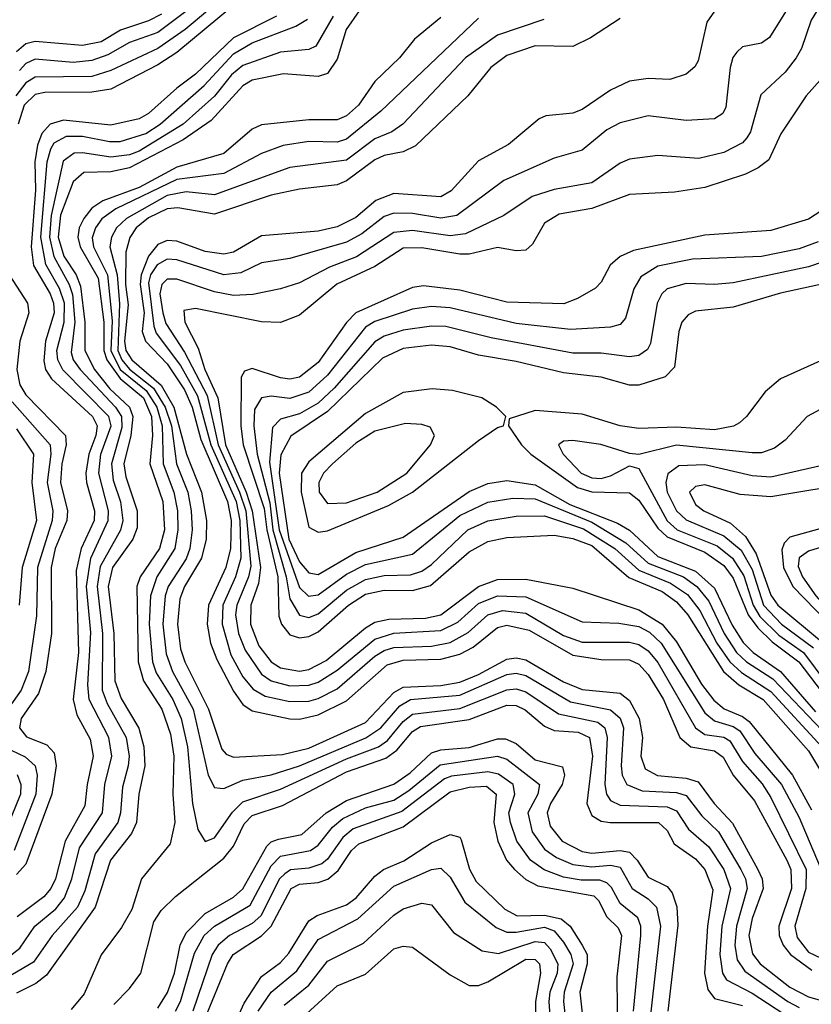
# Model space of a CAD drawing. Header units: inches. Extents: x 501365 to 657855, y 482276 to 547543.
# Tile 920 of 957: x 637777 to 639456, y 491284 to 493371. Entities that reach past the tile are written whole.
import ezdxf

# ---------------------------------------------------------------- set-up
doc = ezdxf.new("R2010")
doc.units = ezdxf.units.IN
doc.header["$MEASUREMENT"] = 0
doc.layers.add('A6439', color=7, linetype='Continuous')

msp = doc.modelspace()

# ---------------------------------------------------------------- linework, layer by layer
at = {"layer": 'A6439', "color": 5}
for points, elevation in [([(638267.4, 493492.6), (638070, 493343.6), (638010, 493322.4), (637963.7, 493296.3), (637930, 493284.3), (637890, 493280.5), (637810, 493287.1), (637790, 493278), (637776.4, 493263.6)], 3340), ([(638222.9, 493430), (638128.1, 493350), (638070, 493310.1), (637970, 493263.7), (637930, 493250.8), (637810, 493249.2), (637790, 493237.3), (637768.4, 493210)], 3360), ([(639415.2, 493410), (639367, 493333), (639350, 493321.3), (639310, 493313.6), (639297.9, 493302.1), (639289.3, 493290.7), (639283.3, 493270), (639274.1, 493185.9), (639267.8, 493172.2), (639250, 493160.8), (639190, 493157.4), (639110, 493167.3), (639050, 493152.4), (639022, 493138), (638970, 493094.9), (638910, 493077.3), (638803.5, 493030), (638703.9, 492956.1), (638670, 492950.2), (638610, 492960.2), (638570, 492960.9), (638550, 492953.8), (638502.6, 492917.4), (638470, 492899.3), (638350, 492864.8), (638290, 492855.5), (638245.6, 492834.4), (638210, 492830.2), (638110, 492862.3), (638090, 492863.6), (638068.4, 492851.6), (638054.3, 492830), (638050, 492813.2), (638061.2, 492721.2), (638066.4, 492706.4), (638118.1, 492638.1), (638153.7, 492573.7), (638182.5, 492470), (638235.8, 492350), (638243.9, 492310), (638245.8, 492230), (638234.6, 492190), (638207.9, 492130), (638206.3, 492090), (638225, 492025.1), (638250, 491978.5), (638271.9, 491951.9), (638297.5, 491937.5), (638350, 491926.3), (638390, 491926.9), (638410, 491932.1), (638450, 491953), (638530, 492022), (638550, 492034.2), (638570, 492040.6), (638650, 492043.2), (638690, 492051.2), (638728, 492072), (638770, 492109.8), (638800.9, 492119.1), (638850, 492113.4), (638930, 492066.3), (638970, 492051.5), (639070, 492051.8), (639090, 492047), (639110, 492033.4), (639130, 492008.9), (639210.3, 491870.3), (639230, 491856.5), (639270, 491850.3), (639282.6, 491842.6), (639310, 491798.6), (639351.5, 491751.5), (639370, 491722.8), (639444.6, 491570), (639443.7, 491530), (639420.9, 491450), (639425.9, 491425.9), (639450, 491394.9), (639490, 491375.9)], 3640), ([(639480.4, 493410), (639455.3, 493370), (639435, 493310), (639423.5, 493290), (639400.1, 493259.9), (639348.3, 493211.7), (639326.8, 493133.2), (639319.1, 493120.9), (639310, 493109.9), (639270, 493089.3), (639217.1, 493077.1), (639130, 493083.5), (639070, 493075.5), (639050, 493067.1), (638990, 493025.5), (638910, 493011.1), (638863.8, 492996.2), (638803.8, 492956.2), (638722.6, 492917.4), (638690, 492913.1), (638610, 492924.1), (638570, 492920.2), (638491.4, 492868.6), (638433.7, 492846.3), (638370, 492813.2), (638330, 492800.6), (638271.1, 492788.9), (638230, 492786.4), (638190, 492794.2), (638110, 492820.9), (638090, 492821.1), (638078.1, 492810), (638073.8, 492790), (638080.3, 492750), (638086.9, 492726.9), (638126.7, 492666.7), (638174.3, 492574.3), (638198.1, 492470), (638242.9, 492370), (638256.2, 492330), (638267, 492213), (638261.9, 492190), (638237.2, 492130), (638234.4, 492110), (638241, 492070), (638254.8, 492034.8), (638290, 491983.8), (638310, 491969.9), (638350, 491959.2), (638390, 491960.6), (638410, 491967.1), (638450, 491992.2), (638530, 492058.4), (638570, 492070.9), (638670, 492076.8), (638705.7, 492094.3), (638750, 492133.7), (638790, 492149.9), (638850, 492147.8), (638970, 492095.1), (639047.7, 492092.3), (639090, 492085), (639112.7, 492072.7), (639137.2, 492050), (639230, 491901.8), (639250, 491884.8), (639290, 491873.2), (639303.9, 491863.9), (639336.2, 491816.2), (639392.2, 491750), (639430, 491679.9), (639474.7, 491574.7)], 3660), ([(638496.5, 493390), (638468.9, 493350), (638450, 493287.1), (638430, 493257.1), (638410, 493250.5), (638336.6, 493256.6), (638270, 493242.9), (638250, 493230.7), (638182.8, 493157.2), (638123.8, 493116.2), (638010, 493057.1), (637970, 493048.7), (637912.6, 493047.4), (637890, 493027.4), (637863.5, 492956.5), (637858.2, 492910), (637870.2, 492870.2), (637896.7, 492830), (637906.1, 492806.1), (637915.2, 492730), (637915, 492670), (637935.3, 492630), (637968.4, 492588.4), (638010, 492550), (638016.7, 492530), (638012.9, 492490), (637998.1, 492430), (638001.9, 492401.9), (638026.2, 492330), (638025.8, 492294.2), (638016.8, 492270), (637973.7, 492210), (637964.7, 492170), (637976.6, 492070), (637978.4, 491970), (637992.1, 491932.1), (638029.5, 491869.5), (638040.4, 491830), (638042, 491790), (638029.9, 491730), (638024.9, 491670), (638013.7, 491646.3), (637969.3, 491590), (637936.9, 491490), (637834.1, 491345.9), (637811.3, 491328.7), (637770, 491307.9)], 3480), ([(638230, 493401.5), (638110, 493301.6), (638070, 493275.5), (637970, 493223.5), (637930, 493217.6), (637830, 493217.1), (637810, 493212.6), (637786.1, 493190), (637773.5, 493150)], 3380), ([(639250, 493388.8), (639234.2, 493365.8), (639216, 493284), (639208.9, 493271.1), (639190, 493255.3), (639155.8, 493244.2), (639110, 493246.5), (639070, 493240.9), (639030, 493221.4), (638970, 493180.6), (638950, 493173.2), (638892.4, 493167.6), (638878.7, 493161.3), (638813.5, 493106.5), (638750, 493072.2), (638691.6, 493008.4), (638670, 492995.5), (638570, 493002.9), (638532, 492988), (638490, 492952), (638450, 492931.8), (638410, 492922.9), (638290, 492913.1), (638230, 492878.7), (638210, 492873.8), (638170, 492879.7), (638110, 492901.9), (638090, 492903.4), (638070, 492894.3), (638050, 492869.7), (638034.6, 492830), (638032.7, 492810), (638040.8, 492750), (638036.8, 492710), (638043.8, 492690), (638090, 492641.7), (638126.4, 492586.4), (638142.7, 492550), (638161.1, 492481.1), (638217.8, 492350), (638225.7, 492310), (638224.2, 492250), (638214.3, 492210), (638177.4, 492130), (638174.8, 492090), (638181.8, 492050), (638195.3, 492015.3), (638230, 491947.8), (638250, 491919.8), (638270, 491906.3), (638350, 491889.7), (638370, 491888.9), (638410, 491898), (638470, 491927.8), (638556.5, 492003.5), (638590, 492013.8), (638670, 492015.9), (638710, 492026.4), (638738.5, 492041.5), (638790, 492083.1), (638810, 492088), (638857.3, 492077.3), (638950, 492024.3), (639010, 492014.9), (639070, 492014.2), (639090, 492005.4), (639110, 491983.6), (639142.2, 491930), (639176.8, 491850), (639200.1, 491830), (639250, 491821.3), (639268.4, 491808.4), (639290, 491770), (639335.4, 491715.4), (639403.6, 491590), (639412.5, 491570), (639413.9, 491530), (639386.9, 491450), (639387.3, 491430), (639395.6, 491410), (639411.7, 491390), (639456.9, 491356.9)], 3620), ([(637709, 491350), (637776.9, 491403.1), (637809, 491450), (637853.4, 491486.6), (637872, 491510), (637887.8, 491550), (637904.1, 491615.9), (637952.2, 491690), (637957.2, 491750), (637972.3, 491810), (637965.9, 491850), (637924.2, 491930), (637921.7, 491961.7), (637927.9, 492072.1), (637918.9, 492170), (637927.7, 492230), (637964.6, 492310), (637965, 492330), (637944.7, 492410), (637948.8, 492450), (637970.6, 492510), (637966.2, 492530), (637868.7, 492628.7), (637857.9, 492650), (637855.9, 492670), (637871.3, 492730), (637871.8, 492770), (637861.3, 492801.3), (637832.1, 492852.1), (637822, 492910), (637835, 493070), (637842.7, 493097.3), (637850, 493110.4), (637876.1, 493123.9), (637910, 493124.1), (637967.2, 493112.8), (637990, 493112.7), (638044.6, 493130), (638074.6, 493150), (638168.1, 493231.9), (638230, 493298.7), (638270, 493321.9), (638362.7, 493357.3), (638387.6, 493372.4)], 3440), ([(638441.8, 493378.2), (638404.9, 493315.1), (638390, 493308.1), (638330, 493302), (638250, 493274.2), (638226, 493254), (638190, 493208.8), (638123.4, 493150), (638030, 493092.6), (638010, 493084.5), (637970, 493079.5), (637910, 493089.2), (637892.1, 493087.9), (637868.9, 493071.1), (637843.6, 492956.4), (637840.3, 492910), (637849, 492869), (637882.2, 492810), (637888.9, 492788.9), (637893.8, 492730), (637885.9, 492665.9), (637890.2, 492650), (637904.9, 492630), (637979.8, 492550), (637993.1, 492530), (637993.3, 492506.7), (637971.5, 492430), (637975.1, 492395.1), (637990.7, 492349.3), (637996, 492310), (637990.9, 492289.1), (637947.5, 492212.5), (637941.4, 492170), (637952.7, 492070), (637952.1, 491950), (637962.2, 491922.2), (638002.8, 491850), (638009.3, 491810), (638007.2, 491790), (637995.2, 491744.8), (637990.8, 491690), (637985, 491670), (637936.8, 491603.2), (637915.2, 491524.8), (637899.5, 491490), (637845.6, 491430), (637806.3, 491373.7), (637750, 491340.7)], 3460), ([(638077.3, 493382.7), (638050, 493368.5), (637990.9, 493349.1), (637950, 493324.4), (637910, 493316.1), (637810, 493325), (637790, 493319.9), (637770, 493303.3)], 3320), ([(638321.4, 493378.6), (638230, 493332.9), (638150, 493255.3), (638110, 493226.3), (638050, 493172.5), (638030, 493160.9), (637970, 493147.5), (637870, 493158.2), (637841.9, 493150), (637824.2, 493130), (637814.6, 493105.4), (637808.7, 493070), (637810.5, 493010), (637801.1, 492890), (637805.9, 492850), (637841.3, 492790), (637848.5, 492770), (637850.1, 492749.9), (637831.4, 492690), (637828, 492648), (637831.9, 492630), (637844.2, 492610), (637931, 492530), (637941.2, 492510), (637938.7, 492490), (637923.4, 492450), (637917.5, 492410), (637918.9, 492390), (637935.9, 492330), (637935.1, 492310), (637907.3, 492250), (637896.4, 492203.6), (637901.7, 492030), (637890.4, 491930.4), (637897.8, 491897.8), (637926.6, 491846.6), (637933, 491810), (637919.7, 491750), (637915.3, 491704.7), (637873.1, 491630), (637852.9, 491550), (637843.2, 491530), (637828.2, 491511.8), (637771.7, 491470)], 3420), ([(638670, 493376), (638614.5, 493330), (638582.3, 493290), (638530, 493239.9), (638495.3, 493190), (638470, 493167.5), (638450, 493158.9), (638390, 493158.8), (638290, 493148.2), (638270, 493139), (638210, 493087.2), (638110, 493058.6), (638030, 493015.2), (637953, 492987), (637930, 492971.6), (637912.7, 492950), (637903.2, 492930), (637900.4, 492910), (637904.9, 492890), (637943.6, 492823.6), (637955.6, 492730), (637955.6, 492670), (637961.6, 492650), (637990, 492610.3), (638039.6, 492570), (638056.5, 492530), (638058.4, 492490), (638052.8, 492430), (638080.4, 492350), (638084.2, 492290), (638073.3, 492250), (638032.7, 492190), (638025.5, 492170), (638027.9, 492010), (638039.3, 491970), (638078.2, 491910), (638096.7, 491856.7), (638104.1, 491810), (638101.6, 491730), (638105.7, 491670), (638095.7, 491624.3), (638035.4, 491550), (638014.7, 491485.3), (637993.1, 491446.9), (637950, 491389.4), (637913.8, 491306.2), (637886.4, 491273.6)], 3520), ([(638750, 493374.6), (638543.1, 493176.9), (638470, 493118.1), (638450, 493111.3), (638390, 493113), (638335.8, 493104.2), (638290, 493087.4), (638210, 493045.1), (638110, 493032.7), (637980.7, 492970), (637951.2, 492948.8), (637937.6, 492930), (637930.9, 492909.1), (637933.1, 492890), (637963.3, 492830), (637972.8, 492732.8), (637970.2, 492670), (637989.9, 492630), (638045.1, 492585.1), (638067.7, 492550), (638079.1, 492510), (638080.9, 492430), (638104, 492370), (638111.6, 492330), (638112.2, 492290), (638106, 492250), (638067.8, 492190), (638054.2, 492150), (638051.6, 492090), (638058.5, 492010), (638066.6, 491986.6), (638101.5, 491930), (638119.2, 491890), (638132.5, 491830), (638143.2, 491710), (638154.9, 491654.9), (638170, 491629.6), (638190, 491637.4), (638228.3, 491691.7), (638250, 491713.5), (638330, 491740.3), (638470, 491804.9), (638537.8, 491830), (638556.9, 491843.1), (638590, 491883.7), (638610, 491899.4), (638710, 491911.6), (638810, 491951.1), (638830, 491952.6), (638850, 491946.3), (638919.6, 491899.6), (639002.6, 491882.6), (639017.9, 491870), (639022.7, 491850), (639017.7, 491750), (639021.1, 491730), (639030, 491716), (639050, 491706.7), (639150, 491702.7), (639170, 491694.2), (639195.3, 491655.3), (639238, 491618), (639270.4, 491570), (639284.3, 491530), (639266.1, 491450), (639261.6, 491390), (639267.2, 491350), (639276, 491336), (639330, 491307.6), (639413.9, 491253.9)], 3540), ([(638888.5, 493371.5), (638790, 493338.4), (638722.2, 493290), (638589.3, 493150), (638566.4, 493133.6), (638530, 493118.7), (638470, 493073.1), (638350, 493057.9), (638190, 492999.8), (638130, 493006.2), (638090, 492998.7), (638003.4, 492950), (637981.9, 492930), (637971.4, 492910), (637968, 492890), (637983.3, 492830), (637988.6, 492768.6), (637984.8, 492670), (637993.2, 492650), (638010, 492630.5), (638060.8, 492590), (638085.3, 492550), (638098.7, 492510), (638109.6, 492430), (638133.4, 492370), (638140.7, 492330), (638142.5, 492290), (638137.4, 492250), (638130, 492228.7), (638091.7, 492170), (638085.4, 492150), (638080.8, 492090), (638087.2, 492027.2), (638101.1, 491990), (638144.5, 491910), (638176.4, 491770), (638190, 491744.1), (638202.2, 491742.2), (638210, 491741.7), (638250, 491759.3), (638310, 491770.5), (638370, 491789.4), (638511.1, 491848.9), (638542.6, 491870), (638582.8, 491917.2), (638605.7, 491930), (638710, 491939.4), (638810, 491983), (638830, 491985.9), (638850, 491981.3), (638945.2, 491925.2), (639030, 491908.4), (639050, 491890.7), (639057.2, 491870), (639052.1, 491790), (639054.3, 491770), (639064.7, 491750), (639096.9, 491736.9), (639170, 491733.3), (639190, 491726.8), (639223.7, 491683.7), (639258.8, 491650), (639306.1, 491570), (639316, 491550), (639319.6, 491530), (639296.7, 491450), (639293.2, 491410), (639298.5, 491378.5), (639314.4, 491354.4), (639405.7, 491290), (639430, 491277.7)], 3560), ([(639050, 493373.7), (638987.7, 493332.3), (638950, 493314.2), (638870, 493315.7), (638810, 493295.5), (638775.8, 493270), (638727.4, 493210), (638616.2, 493103.8), (638590, 493090.7), (638550, 493083), (638530, 493074), (638470, 493029.7), (638450, 493021), (638370, 493011.8), (638310, 492999.5), (638190, 492958.7), (638112.6, 492972.6), (638090, 492970.3), (638050, 492950.9), (638024.2, 492930), (638010.4, 492909.6), (638001.8, 492878.2), (638001.2, 492810), (638006.8, 492766.8), (637999.1, 492690), (638002.3, 492670), (638015, 492650), (638076.7, 492596.7), (638103.7, 492550), (638130.4, 492450.4), (638162.5, 492370), (638172.8, 492310), (638172.1, 492270), (638162.2, 492230), (638126.3, 492170), (638116.2, 492143.8), (638111.4, 492090), (638117.8, 492037.8), (638127.1, 492010), (638177.5, 491910), (638205.4, 491825.3), (638214.5, 491814.5), (638230, 491808), (638333.9, 491813.9), (638390, 491826.9), (638510, 491881.6), (638570, 491945.1), (638590, 491956.6), (638670, 491960), (638710, 491967), (638750, 491983.1), (638810, 492016.1), (638830, 492018.5), (638850, 492014.1), (638930, 491967.9), (638970, 491951.3), (639050, 491944), (639070, 491927.9), (639090.4, 491890), (639097.4, 491850), (639094.4, 491810), (639103.3, 491783.3), (639129.2, 491769.2), (639190, 491763.3), (639215.7, 491755.7), (639249.6, 491710), (639288.4, 491668.4), (639342.4, 491570), (639351.6, 491550), (639353.3, 491530), (639330, 491466), (639323.3, 491430), (639331.1, 491391.1), (639347.5, 491370), (639410, 491320.6), (639450, 491300), (639570, 491266.5)], 3580), ([(639503.9, 493276.1), (639444.6, 493210), (639391, 493129), (639365.5, 493074.4), (639343.1, 493056.9), (639316.1, 493043.9), (639230, 493015.7), (639165.3, 493005.3), (639070, 493000.3), (638990, 492970.7), (638920.9, 492959.1), (638890, 492939.9), (638864.5, 492895.5), (638850, 492882.4), (638830, 492881.1), (638790, 492888.3), (638730, 492874), (638710, 492874.1), (638630, 492887.8), (638590, 492886.6), (638530, 492847.8), (638449.5, 492810.5), (638370, 492744.6), (638330, 492729.2), (638290, 492730.5), (638150, 492759.3), (638125.3, 492754.7), (638127.3, 492730), (638155.2, 492675.2), (638169.7, 492630), (638196.9, 492570), (638213.3, 492470), (638257.1, 492370), (638270.1, 492330), (638287.9, 492210), (638283.5, 492176.5), (638267, 492130), (638266.4, 492090), (638284.2, 492044.2), (638310, 492010.3), (638330, 491997.4), (638370, 491990.5), (638390, 491994.1), (638426.9, 492013.1), (638510, 492082.3), (638530, 492093.9), (638559.7, 492100.3), (638637.3, 492102.7), (638670, 492109.9), (638750, 492170), (638790, 492184.4), (638850, 492185.7), (638950, 492166.5), (639090, 492120.3), (639139.2, 492090), (639170, 492052.4), (639223, 491963), (639249, 491929), (639270.8, 491910.7), (639310, 491894), (639323.6, 491883.6), (639415.9, 491770), (639456.2, 491696.2)], 3680), ([(639490, 492974.6), (639450, 492948.4), (639370, 492924.2), (639230, 492914.5), (639078.3, 492881.7), (639050.5, 492869.5), (639029.3, 492850.7), (639010, 492814.6), (638998.1, 492801.9), (638960.1, 492779.9), (638930.8, 492769.2), (638810, 492772.5), (638710, 492797.5), (638632.9, 492807.1), (638610, 492803.8), (638490, 492749.5), (638470, 492729.1), (638410, 492644.6), (638370, 492613.4), (638350, 492609.3), (638330, 492611.7), (638270, 492631.5), (638253.5, 492626.5), (638246.7, 492613.3), (638246.2, 492510), (638250.7, 492470), (638295.4, 492335.4), (638300.9, 492290), (638324.5, 492190), (638326.6, 492106.6), (638331.9, 492090), (638350, 492067.5), (638370, 492060.7), (638390, 492063.7), (638410, 492073.4), (638474.5, 492130), (638510, 492153.4), (638550, 492162.1), (638610, 492161.6), (638648.1, 492171.9), (638730, 492243.2), (638770, 492265.2), (638810, 492273.6), (638910, 492278.5), (638950, 492271.7), (638990, 492256.4), (639069, 492189), (639139.1, 492159.1), (639170, 492137), (639193.8, 492110), (639269.5, 491989.5), (639301.7, 491961.7), (639353.3, 491930), (639450, 491821.2), (639504.7, 491730)], 3720), ([(639470, 492900.1), (639430, 492885.2), (639350, 492869.1), (639203.7, 492863.7), (639130, 492849), (639093.8, 492826.2), (639079.5, 492800.5), (639061.4, 492738.6), (639050, 492725), (639030, 492719.6), (638945.3, 492714.7), (638830, 492726.9), (638690, 492760.7), (638650, 492763.2), (638610, 492757.8), (638530, 492731.7), (638510, 492719.3), (638430, 492617.4), (638390, 492581.5), (638350, 492568.4), (638310, 492573.4), (638290, 492570), (638275.2, 492544.8), (638273.6, 492510), (638280.7, 492450), (638307.1, 492347.1), (638314, 492290), (638342.1, 492190), (638350, 492144), (638370, 492109.2), (638390, 492104.2), (638410, 492111.9), (638470, 492162.2), (638510, 492184.8), (638550, 492192.9), (638605.6, 492194.4), (638630, 492202.3), (638650, 492216.1), (638727.3, 492290), (638770, 492309), (638830, 492318.7), (638890, 492319.4), (638972.3, 492292.3), (639039.1, 492250), (639090, 492204.4), (639157.1, 492177.1), (639192.8, 492152.8), (639219.3, 492119.3), (639255.5, 492050), (639283.2, 492010), (639307.6, 491987.6), (639370, 491947.4), (639478.2, 491830)], 3740), ([(639511.6, 492868.4), (639450, 492847.1), (639290, 492813.5), (639250, 492809.7), (639190, 492812.3), (639150, 492800.5), (639138.7, 492790), (639128.9, 492770), (639114.9, 492685.1), (639107.9, 492672.1), (639090, 492659.7), (639070, 492656.6), (639010, 492664.2), (638950, 492664.3), (638776.6, 492696.6), (638680.8, 492720.8), (638650, 492721.5), (638590, 492713.1), (638550, 492700.6), (638530, 492688.3), (638444.1, 492590), (638410, 492558.7), (638370, 492536), (638330, 492524.1), (638312.9, 492507.1), (638306.6, 492433.4), (638327.5, 492290), (638370, 492167.9), (638389.5, 492149.5), (638410, 492151.9), (638470, 492196.3), (638510, 492216.5), (638610, 492238), (638710, 492320.1), (638770, 492348.7), (638822.8, 492357.2), (638870, 492355.7), (638990, 492306.5), (639062.3, 492262.3), (639110, 492219), (639184.6, 492190), (639212.8, 492170), (639238.6, 492138.6), (639270.7, 492070), (639297, 492030), (639318.5, 492010), (639373.8, 491973.9), (639493, 491850)], 3760), ([(637754.7, 492830), (637793.6, 492770), (637796.6, 492750), (637777.1, 492690), (637770.9, 492630), (637777.5, 492597.5), (637790, 492575.8), (637874, 492490), (637875.4, 492470), (637866.3, 492430), (637863.3, 492390), (637878.3, 492330), (637876.7, 492310), (637852.4, 492250), (637843.6, 492210), (637844.3, 492070), (637832.1, 491990), (637816.8, 491943.2), (637780.3, 491890), (637776.2, 491870), (637791.2, 491851.2), (637834.2, 491834.2), (637850, 491817.4), (637854.6, 491790), (637845, 491730), (637790, 491581.3), (637770, 491559.2)], 3380), ([(639504, 492816), (639390, 492791.4), (639290, 492761.5), (639210, 492753.2), (639194.2, 492745.9), (639181.2, 492730), (639174.5, 492710), (639165.5, 492634.5), (639145.5, 492614.5), (639090, 492596.8), (639070, 492596.4), (639010, 492613.7), (638930, 492622.9), (638830, 492646.8), (638750, 492659.8), (638690, 492677.9), (638650, 492681), (638590, 492674.5), (638546.4, 492653.6), (638430, 492540.6), (638351.9, 492488.1), (638331, 492449), (638327.2, 492410), (638347.8, 492270), (638370, 492222.3), (638390, 492198.9), (638410, 492195.2), (638490, 492242.1), (638590, 492274.3), (638730, 492370.8), (638770, 492388.2), (638810, 492394.6), (638870, 492385.2), (638943.7, 492343.7), (639044.3, 492304.3), (639070, 492288.9), (639130, 492233.3), (639210, 492202.3), (639250, 492166.3), (639287.8, 492087.8), (639311.1, 492051.1), (639332.1, 492030), (639390, 491990), (639464.4, 491904.4)], 3780), ([(639638.3, 492721.7), (639390, 492609.9), (639357.5, 492582.5), (639318.5, 492530), (639303.4, 492516.6), (639290.3, 492509.7), (639250, 492501.7), (639170, 492507.4), (639090, 492504.6), (639050, 492510.6), (638970, 492535), (638870, 492543), (638814.6, 492525.4), (638813.8, 492510), (638840.8, 492470), (638860.5, 492450), (638959.8, 492379.8), (638990, 492370.3), (639070, 492368.3), (639090, 492353.1), (639130, 492293.3), (639150, 492275.1), (639230, 492242.5), (639270, 492214.6), (639290, 492187.5), (639321.7, 492110), (639342, 492082), (639372.5, 492052.5), (639429.4, 492010), (639490.3, 491930)], 3820), ([(640000, 492579.1), (639967.8, 492512.2), (639939.8, 492480.2), (639810, 492411.3), (639550, 492313.2), (639410, 492274.4), (639398, 492262), (639392.8, 492247.2), (639396.8, 492210), (639416.4, 492170), (639513.4, 492070), (639558.8, 491998.8), (639624.9, 491944.9), (639670.6, 491890.6), (639728.7, 491790), (639765.7, 491745.7), (639810, 491712.5), (639870, 491681), (640000, 491645.8)], 3920), ([(637761.1, 492561.1), (637841.6, 492470), (637843.2, 492450), (637835.1, 492390), (637847.2, 492330), (637845.6, 492310), (637814.5, 492210), (637812.5, 492107.5), (637795.8, 491990), (637780.2, 491950), (637737.5, 491890)], 3360), ([(639500.9, 492559.1), (639446.9, 492530), (639400.1, 492479.9), (639377.3, 492462.7), (639350, 492452.9), (639330, 492453), (639170, 492469.3), (639089.7, 492449.7), (639070, 492451.5), (639009.3, 492470.7), (638950, 492479.5), (638930, 492477.9), (638919.8, 492470), (638929.3, 492450), (638967.4, 492410), (638990, 492399.9), (639010, 492398.7), (639030, 492404.4), (639070, 492425.2), (639090, 492420.1), (639150, 492308.7), (639171.5, 492290), (639255.8, 492255.8), (639288.8, 492230), (639312.4, 492192.3), (639332, 492130), (639346.3, 492106.3), (639386.8, 492066.8), (639438.9, 492030), (639513.4, 491930)], 3840), ([(637770, 492503.9), (637806.2, 492450), (637802.8, 492390), (637812.9, 492310), (637782.2, 492210), (637775.6, 492130)], 3340), ([(640000, 492494.8), (639981.9, 492470), (639964.8, 492455.2), (639821.2, 492378.8), (639676.5, 492330), (639529.7, 492269.7), (639450, 492244.9), (639429.7, 492230.3), (639427.6, 492212.4), (639436.6, 492190), (639465.2, 492150), (639535, 492070), (639570, 492017.4), (639630, 491971.5), (639649, 491949), (639699.8, 491879.8), (639753.8, 491790), (639788.4, 491750), (639890, 491692.3), (640000, 491664.2)], 3940), ([(639510, 492433.2), (639370, 492401.6), (639330, 492404.4), (639230, 492427.8), (639174.7, 492425.3), (639151.2, 492408.8), (639146.9, 492390), (639149.7, 492370), (639169.7, 492330), (639190, 492311.3), (639270, 492277.3), (639306.6, 492246.6), (639330, 492205.9), (639354.1, 492130), (639392.1, 492090), (639460, 492040)], 3860), ([(639553, 492390), (639370, 492359.9), (639304.7, 492364.7), (639230, 492385.6), (639210, 492381.9), (639197.6, 492370), (639210, 492343.8), (639228, 492330), (639284.2, 492304.2), (639316.1, 492276.1), (639338.8, 492238.8), (639370, 492151.3), (639384.3, 492130), (639481.5, 492050)], 3880), ([(637976.3, 491283.7), (638010, 491317.6), (638033.8, 491350), (638061.1, 491458.9), (638077.1, 491482.9), (638107.2, 491512.8), (638210, 491594.2), (638230, 491619.7), (638253.1, 491666.9), (638270, 491684.4), (638334.1, 491705.9), (638470, 491776.8), (638553.7, 491806.3), (638576.9, 491823.1), (638610, 491862.5), (638626.7, 491873.3), (638730, 491887.7), (638810, 491918.6), (638830, 491917.5), (638848.6, 491908.6), (638890, 491874), (638910, 491864.3), (638961.1, 491861.1), (638985.6, 491850), (638991.5, 491810), (638979.9, 491710), (638990, 491684.8), (639010, 491672.5), (639029.4, 491669.4), (639131.4, 491670), (639150, 491652.6), (639164.6, 491624.6), (639210, 491592.4), (639229.8, 491570), (639246.9, 491526.9), (639235.2, 491450), (639229.2, 491350), (639235.9, 491315.9), (639250, 491296.3), (639310, 491281.8)], 3520), ([(638070, 491276.2), (638090.5, 491309.5), (638104.9, 491350), (638117.5, 491410), (638130, 491436.1), (638170, 491476.6), (638230, 491511.2), (638250, 491529.2), (638300.7, 491619.3), (638310, 491628.5), (638325.6, 491634.4), (638375.5, 491644.5), (638426.5, 491690), (638470, 491716.2), (638570, 491750.7), (638604.9, 491775.1), (638650, 491817.3), (638670, 491823.5), (638730, 491828.6), (638790, 491846.7), (638807.1, 491847.1), (638830, 491837.1), (638870, 491802.7), (638927.8, 491787.8), (638932.2, 491770), (638927.5, 491750), (638902.6, 491710), (638895.4, 491690), (638902, 491662), (638927.5, 491630), (638970, 491608), (638990, 491605), (639050, 491610.5), (639070, 491606.6), (639086.4, 491590), (639110, 491553.5), (639150, 491534), (639160.6, 491520.6), (639170.8, 491490.8), (639172.5, 491452.4), (639151.7, 491270)], 3480), ([(637743.9, 491830), (637788.7, 491808.7), (637809.8, 491790), (637814.2, 491770), (637811.2, 491730), (637765.4, 491610)], 3360), ([(638107.1, 491270), (638118.1, 491290), (638147.6, 491392.4), (638168.2, 491430), (638190.2, 491450), (638265.9, 491494.1), (638310, 491577.9), (638330, 491598.2), (638393.9, 491610), (638410, 491621.6), (638440, 491660), (638461.9, 491678.1), (638510, 491700.9), (638570, 491717.3), (638602.3, 491737.7), (638668.3, 491791.7), (638790, 491810.2), (638810, 491804), (638879.1, 491750), (638875.9, 491730), (638854.2, 491690), (638863.7, 491650), (638890, 491613.3), (638915.4, 491595.4), (638950, 491580.7), (638990, 491575.9), (639030, 491579.5), (639050, 491574.8), (639075.4, 491530), (639110, 491507.8), (639127.4, 491490), (639136, 491450), (639113.1, 491250)], 3460), ([(637771.6, 491771.6), (637779.7, 491750), (637778.6, 491730), (637750, 491658.3)], 3340), ([(639078.4, 491270), (639094.4, 491430), (639094.2, 491450), (639087.5, 491467.5), (639050, 491498.2), (639032.2, 491532.2), (639021.9, 491541.9), (639007.2, 491547.2), (638967.4, 491547.4), (638930, 491553.8), (638889.2, 491569.2), (638859.9, 491590), (638831.5, 491630), (638817.6, 491670), (638814, 491690), (638827, 491730), (638823.7, 491750), (638792.2, 491772.2), (638770, 491776.9), (638692.3, 491767.7), (638677.8, 491762.2), (638587.1, 491692.9), (638484, 491656), (638462, 491638), (638430, 491592.2), (638417.7, 491582.3), (638390, 491572.7), (638351, 491569), (638338.9, 491561.1), (638328, 491550), (638288.5, 491471.5), (638270, 491455.3), (638222.2, 491430), (638198, 491410), (638185, 491390), (638144.1, 491270)], 3440), ([(638168.8, 491251.2), (638217.5, 491370), (638229.7, 491390), (638290, 491429.6), (638310, 491449.8), (638352.9, 491530), (638370, 491538.8), (638410, 491542.7), (638430.6, 491549.4), (638452.4, 491567.7), (638480.3, 491610), (638495.8, 491624.2), (638590, 491660.3), (638690, 491734.3), (638730, 491744.3), (638766.7, 491746.7), (638787, 491730), (638782.7, 491670), (638791, 491630), (638809.3, 491590), (638826.2, 491570), (638850, 491548.6), (638875.7, 491535.7), (638994.1, 491514.1), (639004.5, 491504.5), (639021.7, 491470), (639046.3, 491446.3), (639053.2, 491430), (639042.9, 491342.9), (639044.7, 491210)], 3420), ([(638209.3, 491190), (638252.9, 491287.1), (638290, 491343.3), (638330, 491373), (638347.5, 491392.5), (638390, 491461.2), (638407.8, 491472.2), (638470, 491495.2), (638490.2, 491509.8), (638530, 491556.1), (638548.1, 491570), (638591.3, 491588.7), (638650, 491626.6), (638690, 491644), (638710, 491638.4), (638713.1, 491633.1), (638730.7, 491570.7), (638744.8, 491544.8), (638805.8, 491485.8), (638832, 491472), (638890, 491473.5), (638925.4, 491465.4), (638944.6, 491450), (638970, 491410), (638980.2, 491390), (638980.1, 491370), (638964.5, 491310), (638978, 491190)], 3380), ([(638282.7, 491270), (638310, 491310.3), (638364.7, 491355.3), (638410, 491421.9), (638494.3, 491465.7), (638570, 491535), (638650, 491570.1), (638670, 491572.8), (638690, 491553.6), (638720.9, 491500.9), (638787, 491447), (638810, 491437.4), (638830, 491436.9), (638890, 491447.9), (638910, 491439.9), (638930, 491415.8), (638945.7, 491390), (638950.9, 491370), (638931.3, 491310), (638929.9, 491290), (638941.6, 491190)], 3360), ([(638337.8, 491282.2), (638390, 491324.6), (638430, 491376.1), (638506.1, 491413.9), (638570, 491473.5), (638590, 491486.9), (638630, 491498.5), (638650, 491495.1), (638696.6, 491436.6), (638757.6, 491397.6), (638792.2, 491392.3), (638870, 491417.6), (638890, 491415.6), (638902, 491402), (638918.1, 491370), (638916.7, 491350), (638901.4, 491310), (638898.8, 491290), (638906.1, 491190)], 3340), ([(638369.6, 491250), (638450, 491323.8), (638510, 491348.3), (638570, 491401.7), (638590, 491407.9), (638610, 491405.2), (638690, 491346.8), (638730, 491324.1), (638750, 491324.2), (638770, 491332), (638850, 491379.9), (638870, 491379.3), (638879, 491370), (638881.5, 491350), (638870.7, 491290), (638871.6, 491210)], 3320)]:
    msp.add_lwpolyline(points, dxfattribs=dict(at, elevation=elevation))
for points, elevation in [([(638651.6, 492588.4), (638590, 492580.8), (638510, 492536.6), (638390, 492434.1), (638374.6, 492410), (638373.9, 492370), (638390, 492295.9), (638410, 492285.2), (638430, 492288), (638558.8, 492341.2), (638610, 492369.8), (638750, 492479.3), (638790, 492506.8), (638802.9, 492510), (638807.6, 492530), (638788.2, 492550), (638756.8, 492570), (638694.9, 492585.1)], 3820), ([(638595.4, 492515.4), (638530, 492499.1), (638490, 492473.3), (638440.4, 492430), (638421, 492410), (638411.4, 492390), (638411.7, 492370), (638430, 492345.5), (638470, 492347.2), (638534.7, 492370), (638597.7, 492410), (638648.3, 492470), (638656.8, 492490), (638647.1, 492507.2), (638630, 492513.4)], 3840)]:
    msp.add_lwpolyline(points, close=True, dxfattribs=dict(at, elevation=elevation))

doc.saveas('drawing.dxf')
